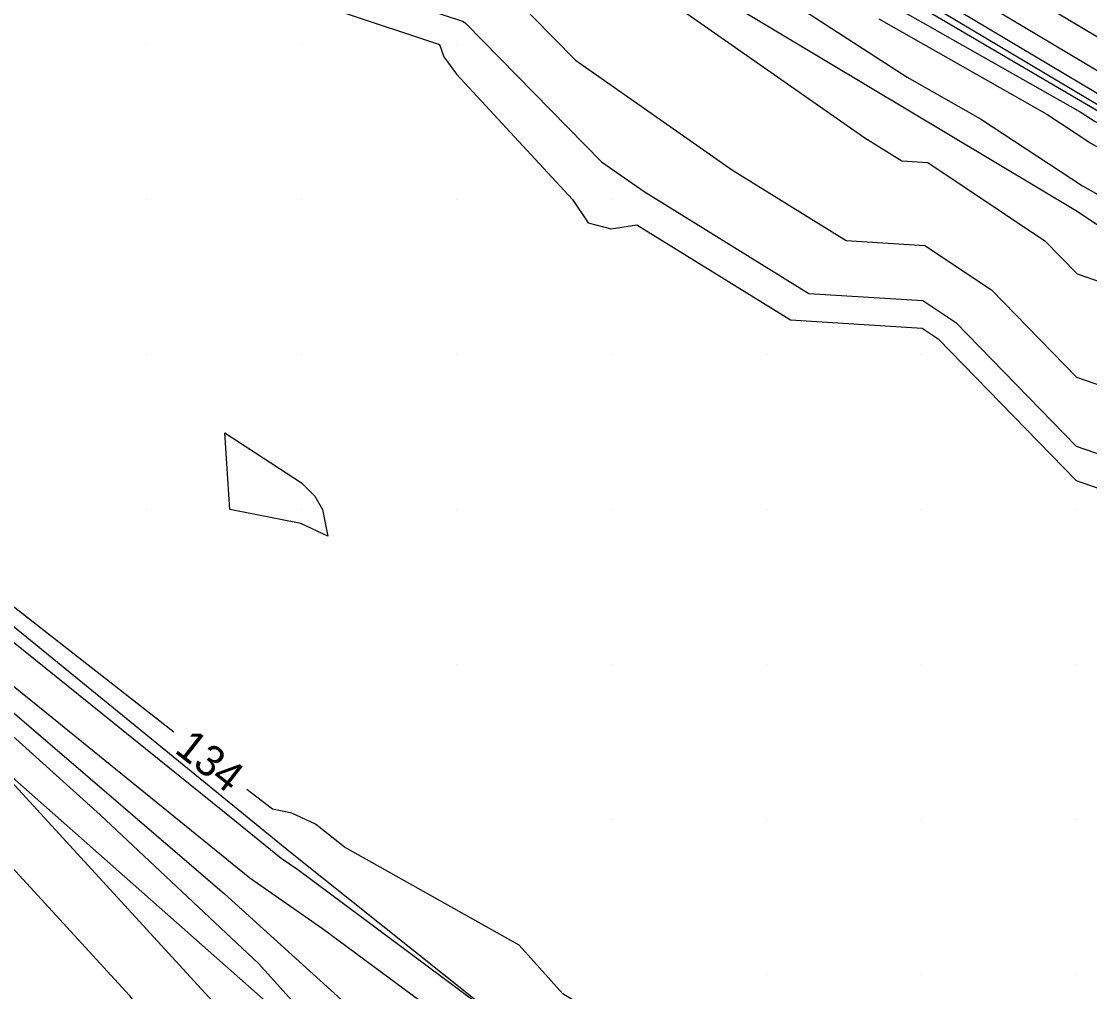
# Model space of a CAD drawing. Extents: x 2354170 to 2357230, y 866100 to 868290.
# Drawn here: x 2355011.9 to 2355080.9, y 867388.9 to 867451.5 of the extents above; entities that cross this region are included whole.
import ezdxf

# ---------------------------------------------------------------- set-up
doc = ezdxf.new("R2010")
doc.units = 0
for name, color, linetype in [('Default', 7, 'Continuous'), ('DTM Contours Minor', 7, 'Continuous'), ('Exist DTM QL2 LIDAR Elevation Point', 7, 'Continuous'), ('PH Exist DTM Breakline', 7, 'Continuous')]:
    doc.layers.add(name, color=color, linetype=linetype)

msp = doc.modelspace()

# ---------------------------------------------------------------- linework, layer by layer
at = {"layer": 'Default'}
for points in [[(2355189.67, 867386.347), (2355170.265, 867397.112), (2355169.095, 867397.82), (2355165.146, 867400.005), (2355160.445, 867402.854), (2355145.059, 867412.714), (2355142.949, 867413.989), (2355123.452, 867425.811), (2355116.757, 867429.854), (2355109.644, 867434.166), (2355103.557, 867437.248), (2355084.757, 867448.471), (2355073.649, 867455.101), (2355066.139, 867458.992), (2355062.268, 867461.5), (2355043.595, 867472.937), (2355038.135, 867476.281), (2355031.474, 867480.62), (2355009.423, 867491.399)], [(2355011.355, 867485.087), (2355022.248, 867475.786), (2355040.677, 867462.719), (2355042.494, 867461.078), (2355042.9, 867460.65), (2355043.286, 867460.521), (2355044.376, 867459.604), (2355045.15, 867458.816), (2355066.333, 867443.989), (2355068.736, 867442.505), (2355070.396, 867442.401), (2355077.964, 867437.351), (2355080.037, 867435.225), (2355082.594, 867434.338), (2355094.134, 867429.811), (2355105.377, 867424.03), (2355107.346, 867422.985), (2355117.673, 867417.65), (2355127.775, 867412.283), (2355144.078, 867401.508), (2355145.731, 867400.416), (2355149.423, 867398.409), (2355151.647, 867395.803), (2355161.45, 867386.039)], [(2355021.726, 867405.653), (2355007.104, 867417.081), (2355006.319, 867417.863), (2354989.05, 867431.273), (2354988.677, 867431.66), (2354988.281, 867431.95), (2354987.256, 867432.08), (2354974.71, 867438.99), (2354961.188, 867450.856), (2354960.585, 867451.29), (2354955.703, 867455.437), (2354942.219, 867465.703)], [(2355053.159, 867458.209), (2355069.077, 867447.905), (2355073.8, 867445.227), (2355080.38, 867440.9), (2355087.474, 867436.895), (2355106.28, 867427.224), (2355112.476, 867423.938), (2355117.438, 867421.374), (2355137.405, 867410.766), (2355143.543, 867406.709), (2355144.165, 867406.298), (2355158.966, 867398.254), (2355165.456, 867390.645), (2355166.394, 867389.601), (2355167.828, 867388.006)], [(2355190.611, 867383.399), (2355168.096, 867395.889), (2355167.686, 867396.137), (2355163.1, 867398.674), (2355161.864, 867399.423), (2355143.912, 867410.928), (2355143.118, 867411.408), (2355120.215, 867425.295), (2355116.998, 867427.238), (2355108.465, 867432.412), (2355105.349, 867433.989), (2355083.188, 867447.218), (2355070.096, 867455.034)], [(2355042.104, 867454.659), (2355047.668, 867448.996), (2355057.788, 867441.914), (2355065.136, 867437.374), (2355070.213, 867437.057), (2355074.515, 867434.186), (2355080.009, 867428.554), (2355086.785, 867426.204), (2355098.776, 867421.5), (2355103.407, 867418.649), (2355117.357, 867414.21), (2355117.908, 867413.926), (2355118.144, 867413.8), (2355118.895, 867413.304), (2355135.604, 867399.703), (2355139.304, 867396.22), (2355142.633, 867395.888), (2355143.737, 867395.078), (2355147.629, 867391.635), (2355156.078, 867383.219)], [(2355066.341, 867453.559), (2355080.246, 867445.674), (2355081.209, 867445.041), (2355106.317, 867430.864), (2355107.184, 867430.418), (2355111.142, 867428.319), (2355107.285, 867430.657), (2355107.141, 867430.73), (2355081.62, 867445.965), (2355069.446, 867453.232)], [(2355031.523, 867453.204), (2355032.542, 867452.13), (2355038.878, 867450.016), (2355039.166, 867449.21), (2355039.972, 867448.099), (2355047.478, 867440.016), (2355048.471, 867438.515), (2355049.972, 867438.119), (2355051.616, 867438.372), (2355061.535, 867432.243), (2355070.03, 867431.712), (2355071.067, 867431.02), (2355079.98, 867421.883), (2355085.364, 867420.015), (2355085.674, 867415.717), (2355089.972, 867416.682), (2355095.617, 867414.37), (2355100.508, 867411.361), (2355102.825, 867410.623), (2355110.009, 867402.699)], [(2355029.943, 867419.11), (2355025.352, 867420.015), (2355025.021, 867424.967), (2355029.972, 867421.741), (2355030.83, 867420.874), (2355031.334, 867420.015), (2355031.68, 867418.307), (2355029.943, 867419.11)], [(2355038.187, 867387.881), (2355031.333, 867392.974), (2355026.647, 867396.238), (2355013.525, 867406.88), (2355006.867, 867412.236), (2355003.91, 867414.297), (2355000.504, 867417.034), (2354996.291, 867419.607), (2355002.526, 867413.604), (2355004.13, 867412.059), (2355006.94, 867409.354), (2355016.982, 867400.32), (2355027.199, 867390.721), (2355030.355, 867387.229)], [(2355106.881, 867346.898), (2355102.184, 867350.639), (2355092.898, 867355.773), (2355088.661, 867363.287), (2355080.404, 867369.837), (2355072.114, 867374.593), (2355067.139, 867374.278), (2355062.556, 867379.068), (2355046.853, 867388.773), (2355044.025, 867391.905), (2355032.744, 867398.24), (2355030.886, 867399.717), (2355029.349, 867400.428), (2355028.095, 867400.675), (2355026.453, 867401.958)], [(2355002.915, 867397.36), (2355007.725, 867400.798), (2355018.861, 867388.683), (2355023.144, 867382.553), (2355024.613, 867380.901), (2355031.55, 867374.98), (2355039.335, 867362.432), (2355041.137, 867360.251), (2355051.561, 867353.043), (2355052.045, 867352.506), (2355059.802, 867347.368), (2355066.162, 867347.794), (2355072.216, 867341.683), (2355074.056, 867338.647)]]:
    msp.add_lwpolyline(points, dxfattribs=at)
at = {"layer": 'DTM Contours Minor'}
for points in [[(2355067.253, 867451.674), (2355078.097, 867445.525), (2355080.933, 867443.66), (2355100.036, 867432.874), (2355106.883, 867429.353), (2355115.896, 867424.573), (2355117.282, 867423.857), (2355138.126, 867412.782), (2355118.057, 867424.952), (2355117.159, 867425.494), (2355107.678, 867431.242), (2355106.544, 867431.816), (2355082.143, 867446.383), (2355067.726, 867454.988), (2355065.789, 867455.992), (2355064.791, 867456.639), (2355040.908, 867471.267), (2355036.07, 867474.229)], [(2355011.222, 867471.873), (2355014.706, 867470.172), (2355018.579, 867468.694), (2355027.779, 867460.384), (2355034.268, 867453.55), (2355040.437, 867451.491), (2355040.59, 867451.363), (2355049.347, 867442.45), (2355052.09, 867440.53), (2355062.735, 867433.954), (2355070.091, 867433.494), (2355072.216, 867432.075), (2355079.99, 867424.106), (2355089.578, 867420.781), (2355091.061, 867420.199), (2355101.474, 867413.79), (2355107.978, 867411.72), (2355113.315, 867405.833), (2355119.125, 867405.703), (2355126.267, 867399.889), (2355133.949, 867392.659), (2355140.858, 867391.97), (2355141.226, 867391.701), (2355149.004, 867384.819)], [(2355120.586, 867328.574), (2355113.738, 867335.726), (2355109.788, 867338.835), (2355094.161, 867351.282), (2355089.607, 867353.8), (2355087.53, 867357.484), (2355072.152, 867369.684), (2355068.247, 867371.925), (2355065.903, 867371.776), (2355063.744, 867374.033), (2355043.444, 867386.578), (2355041.622, 867387.888), (2355041.214, 867388.235), (2355029.739, 867396.762), (2355028.67, 867397.507), (2355025.676, 867399.935), (2355006.245, 867415.567), (2355005.432, 867416.134), (2354991.997, 867426.931), (2354983.118, 867432.353), (2354978.542, 867434.874), (2354962.632, 867448.834)], [(2354963.385, 867448.045), (2354979.628, 867432.989), (2354989.528, 867423.456), (2354999.972, 867413.4), (2355006.3, 867407.306), (2355006.457, 867407.156), (2355007.017, 867406.652), (2355009.569, 867404.254), (2355024.683, 867387.811)]]:
    msp.add_lwpolyline(points, dxfattribs=at)
at = {"layer": 'Exist DTM QL2 LIDAR Elevation Point'}
for p, q in [((2355019.972, 867450.016), (2355019.972, 867450.016)), ((2355029.972, 867450.016), (2355029.972, 867450.016)), ((2355039.972, 867450.016), (2355039.972, 867450.016)), ((2355019.972, 867440.016), (2355019.972, 867440.016)), ((2355029.972, 867440.016), (2355029.972, 867440.016)), ((2355039.972, 867440.016), (2355039.972, 867440.016)), ((2355049.972, 867440.016), (2355049.972, 867440.016)), ((2355019.972, 867430.016), (2355019.972, 867430.016)), ((2355029.972, 867430.016), (2355029.972, 867430.016)), ((2355039.972, 867430.016), (2355039.972, 867430.016)), ((2355049.972, 867430.016), (2355049.972, 867430.016)), ((2355059.972, 867430.016), (2355059.972, 867430.016)), ((2355069.972, 867430.016), (2355069.972, 867430.016)), ((2355019.972, 867420.015), (2355019.972, 867420.015)), ((2355029.972, 867420.015), (2355029.972, 867420.015)), ((2355039.972, 867420.015), (2355039.972, 867420.015)), ((2355049.972, 867420.015), (2355049.972, 867420.015)), ((2355059.972, 867420.015), (2355059.972, 867420.015)), ((2355069.972, 867420.015), (2355069.972, 867420.015)), ((2355079.972, 867420.015), (2355079.972, 867420.015)), ((2355039.972, 867410.015), (2355039.972, 867410.015)), ((2355049.972, 867410.015), (2355049.972, 867410.015)), ((2355059.972, 867410.015), (2355059.972, 867410.015)), ((2355069.972, 867410.015), (2355069.972, 867410.015)), ((2355079.972, 867410.015), (2355079.972, 867410.015)), ((2355049.972, 867400.015), (2355049.972, 867400.015)), ((2355059.972, 867400.015), (2355059.972, 867400.015)), ((2355069.972, 867400.015), (2355069.972, 867400.015)), ((2355079.972, 867400.015), (2355079.972, 867400.015)), ((2355059.972, 867390.015), (2355059.972, 867390.015)), ((2355069.972, 867390.015), (2355069.972, 867390.015)), ((2355079.972, 867390.015), (2355079.972, 867390.015))]:
    msp.add_line(p, q, dxfattribs=at)
at = {"layer": 'PH Exist DTM Breakline'}
for points in [[(2355212.697, 867365.916), (2355192.061, 867378.852), (2355162.37, 867398.199), (2355143.22, 867409.85), (2355107.228, 867430.572), (2355065.668, 867454.949), (2355032.96, 867475.375), (2354991.364, 867500.884)], [(2354985.838, 867493.756), (2355017.41, 867475.972), (2355044.743, 867460.403), (2355080.054, 867439.27), (2355117.914, 867413.837), (2355146.252, 867398.461), (2355166.298, 867388.584), (2355197.167, 867366.916)], [(2354959.914, 867451.235), (2354980.372, 867432.908), (2355007.192, 867410.499), (2355025.016, 867395.215), (2355033.697, 867387.355), (2355059.727, 867365.458), (2355081.961, 867347.192), (2355094.944, 867336.776), (2355119.407, 867315.015), (2355139.322, 867297.492), (2355161.556, 867277.517), (2355180.563, 867261.152), (2355194.287, 867250.816), (2355213.165, 867234.839), (2355219.911, 867231.055), (2355229.716, 867220.77)], [(2355202.752, 867249.078), (2355171.417, 867276.842), (2355145.697, 867301.339), (2355109.691, 867332.942), (2355064.802, 867369.548), (2355029.268, 867397.882), (2354988.222, 867431.323), (2354962.553, 867451.453)], [(2354960.107, 867447.89), (2354976.904, 867433.286), (2355006.428, 867407.026), (2355034.001, 867382.693), (2355059.477, 867361.44), (2355078.303, 867346.21), (2355099.953, 867328.458), (2355110.491, 867318), (2355125.847, 867305.312), (2355149.723, 867282.993), (2355163.32, 867271.227), (2355187.967, 867250.095), (2355204.742, 867236.677)]]:
    msp.add_lwpolyline(points, dxfattribs=at)

# ---------------------------------------------------------------- texts
at = {"layer": 'Default'}
msp.add_text('134', height=2, rotation=321.98974, dxfattribs=at).set_placement((2355021.705, 867404.4))

doc.saveas('drawing.dxf')
